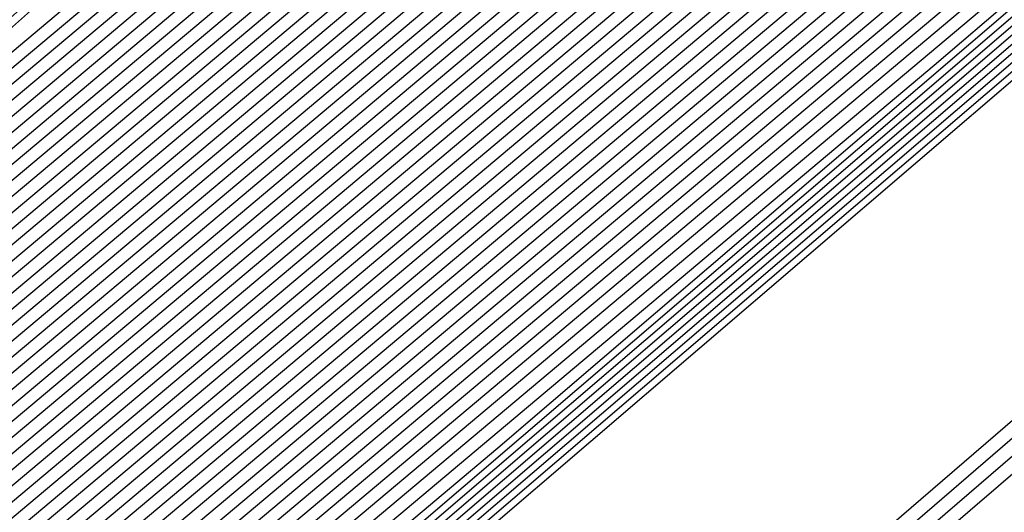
# Model space of a CAD drawing. Extents: x 3249832 to 3255657, y 13789405 to 13793316.
# Tile 692 of 1056: x 3253204.447 to 3253204.705, y 13791253.771 to 13791253.9. Entities that reach past the tile are written whole.
import ezdxf

# ---------------------------------------------------------------- set-up
doc = ezdxf.new("R2010")
doc.units = 0
doc.header["$LTSCALE"] = 100
doc.header["$MEASUREMENT"] = 0
for name, color, linetype in [('GRATIO_03231_CON', 1, 'CONTINUOUS'), ('GRATIO_0323_ICON', 1, 'CONTINUOUS'), ('TARGETS_EAST', 7, 'CONTINUOUS')]:
    doc.layers.add(name, color=color, linetype=linetype)

# ---------------------------------------------------------------- blocks, each defined once
blk = doc.blocks.new('Gratio_032316_contours')
at = {"layer": 'GRATIO_03231_CON', "color": 5, "linetype": 'Continuous', "flags": 128}
for points in [[(3253293.64218, 13791330.71812), (3253275.28219, 13791314.65413), (3253259.64258, 13791301.03582), (3253250.8681, 13791293.46475), (3253247.60055, 13791290.71473), (3253247.10604, 13791290.35265), (3253246.68141, 13791289.99191), (3253243.74646, 13791287.43197), (3253235.75176, 13791280.51879), (3253221.41583, 13791268.17464), (3253204.52912, 13791253.62687), (3253190.15004, 13791241.1791), (3253182.07332, 13791234.06158)], [(3253293.45268, 13791330.55578), (3253275.16702, 13791314.55691), (3253259.59067, 13791300.99388), (3253250.85155, 13791293.45368), (3253247.59708, 13791290.71499), (3253247.10451, 13791290.35445), (3253246.66626, 13791289.98178), (3253243.6353, 13791287.33914), (3253235.37978, 13791280.20179), (3253220.57694, 13791267.4564), (3253203.14057, 13791252.4354), (3253188.29355, 13791239.58258), (3253179.954, 13791232.23346)], [(3253308.44452, 13791343.76579), (3253293.07368, 13791330.23112), (3253274.93669, 13791314.36246), (3253259.48684, 13791300.90999), (3253250.81847, 13791293.43152), (3253247.59013, 13791290.71551), (3253247.10144, 13791290.35804), (3253246.63595, 13791289.96152), (3253243.41298, 13791287.15349), (3253234.63582, 13791279.56777), (3253218.89917, 13791266.01993), (3253200.36346, 13791250.05246), (3253184.58057, 13791236.38955), (3253175.71733, 13791228.58423), (3253172.40047, 13791225.5046), (3253171.87167, 13791224.84758), (3253171.83099, 13791224.68776), (3253171.81192, 13791224.61054), (3253171.80631, 13791224.57903), (3253171.80709, 13791224.56196), (3253171.81141, 13791224.55077), (3253171.8175, 13791224.5425)], [(3253308.192, 13791343.54795), (3253292.88418, 13791330.06879), (3253274.82152, 13791314.26524), (3253259.43492, 13791300.86805), (3253250.80192, 13791293.42045), (3253247.58666, 13791290.71576), (3253247.09991, 13791290.35984), (3253246.63023, 13791289.95949), (3253243.37731, 13791287.12548), (3253234.5186, 13791279.46953), (3253219.10173, 13791266.20888), (3253203.65505, 13791252.98282), (3253196.57706, 13791247.03615)], [(3253307.93948, 13791343.33011), (3253292.69468, 13791329.90645), (3253274.70635, 13791314.16802), (3253259.38301, 13791300.82611), (3253250.78538, 13791293.40937), (3253247.58319, 13791290.71602), (3253247.09838, 13791290.36164), (3253246.63006, 13791289.96223), (3253243.38596, 13791287.13554), (3253234.55099, 13791279.49977), (3253219.17525, 13791266.27429), (3253203.76972, 13791253.08339), (3253196.71057, 13791247.15255)], [(3253307.68696, 13791343.11228), (3253292.50518, 13791329.74412), (3253274.59119, 13791314.0708), (3253259.33109, 13791300.78416), (3253250.76884, 13791293.3983), (3253247.57972, 13791290.71628), (3253247.09685, 13791290.36343), (3253246.62988, 13791289.96496), (3253243.39462, 13791287.1456), (3253234.58339, 13791279.53), (3253219.24877, 13791266.33971), (3253203.88439, 13791253.18397), (3253196.84408, 13791247.26894)], [(3253307.18192, 13791342.67661), (3253292.12619, 13791329.41946), (3253274.36086, 13791313.87636), (3253259.22726, 13791300.70028), (3253250.73575, 13791293.37615), (3253247.57277, 13791290.7168), (3253247.09378, 13791290.36703), (3253246.62953, 13791289.97042), (3253243.41193, 13791287.16573), (3253234.64818, 13791279.59048), (3253219.39582, 13791266.47055), (3253204.11372, 13791253.38512), (3253197.11109, 13791247.50173)], [(3253306.9294, 13791342.45877), (3253291.93669, 13791329.25712), (3253274.24569, 13791313.77914), (3253259.17535, 13791300.65833), (3253250.71921, 13791293.36507), (3253247.5693, 13791290.71706), (3253247.09225, 13791290.36882), (3253246.62935, 13791289.97315), (3253243.42058, 13791287.17579), (3253234.68057, 13791279.62072), (3253219.46933, 13791266.53596), (3253204.22838, 13791253.4857), (3253197.2446, 13791247.61813)], [(3253306.67688, 13791342.24094), (3253291.74719, 13791329.09479), (3253274.13052, 13791313.68192), (3253259.12343, 13791300.61639), (3253250.70267, 13791293.354), (3253247.56583, 13791290.71731), (3253247.09072, 13791290.37062), (3253246.62918, 13791289.97588), (3253243.42924, 13791287.18585), (3253234.71297, 13791279.65096), (3253219.54285, 13791266.60138), (3253204.34305, 13791253.58627), (3253197.37811, 13791247.73453)], [(3253306.42436, 13791342.0231), (3253291.55769, 13791328.93246), (3253274.01535, 13791313.58469), (3253259.07151, 13791300.57445), (3253250.68613, 13791293.34292), (3253247.56236, 13791290.71757), (3253247.08919, 13791290.37242), (3253246.629, 13791289.97862), (3253243.43789, 13791287.19591), (3253234.74536, 13791279.68119), (3253219.61637, 13791266.6668), (3253204.45771, 13791253.68685), (3253197.51162, 13791247.85092)], [(3253305.91932, 13791341.58743), (3253291.17869, 13791328.60779), (3253273.78502, 13791313.39025), (3253258.96768, 13791300.49056), (3253250.65304, 13791293.32077), (3253247.55541, 13791290.71809), (3253247.08612, 13791290.37601), (3253246.62865, 13791289.98408), (3253243.4552, 13791287.21604), (3253234.81015, 13791279.74167), (3253219.76341, 13791266.79763), (3253204.68704, 13791253.888), (3253197.77863, 13791248.08372)], [(3253305.6668, 13791341.36959), (3253290.98919, 13791328.44546), (3253273.66985, 13791313.29303), (3253258.91577, 13791300.44861), (3253250.6365, 13791293.30969), (3253247.55194, 13791290.71835), (3253247.08459, 13791290.37781), (3253246.62848, 13791289.98681), (3253243.46386, 13791287.2261), (3253234.84255, 13791279.77191), (3253219.83693, 13791266.86305), (3253204.80171, 13791253.98858), (3253197.91214, 13791248.20012)], [(3253305.41428, 13791341.15176), (3253290.79969, 13791328.28313), (3253273.55469, 13791313.19581), (3253258.86385, 13791300.40667), (3253250.61995, 13791293.29862), (3253247.54847, 13791290.71861), (3253247.08306, 13791290.3796), (3253246.6283, 13791289.98954), (3253243.47251, 13791287.23616), (3253234.87494, 13791279.80214), (3253219.91045, 13791266.92847), (3253204.91637, 13791254.08915), (3253198.04565, 13791248.31651)], [(3253305.16176, 13791340.93392), (3253290.6102, 13791328.1208), (3253273.43952, 13791313.09859), (3253258.81194, 13791300.36473), (3253250.60341, 13791293.28754), (3253247.545, 13791290.71886), (3253247.08152, 13791290.3814), (3253246.62812, 13791289.99227), (3253243.48117, 13791287.24622), (3253234.90734, 13791279.83238), (3253219.98397, 13791266.99388), (3253205.03104, 13791254.18973), (3253198.17916, 13791248.43291)], [(3253304.65672, 13791340.49825), (3253290.2312, 13791327.79613), (3253273.20919, 13791312.90414), (3253258.70811, 13791300.28084), (3253250.57033, 13791293.26539), (3253247.53805, 13791290.71938), (3253247.07846, 13791290.385), (3253246.62777, 13791289.99774), (3253243.49848, 13791287.26634), (3253234.97213, 13791279.89286), (3253220.13101, 13791267.12472), (3253205.26037, 13791254.39088), (3253198.44617, 13791248.6657)], [(3253304.4042, 13791340.28041), (3253290.0417, 13791327.6338), (3253273.09402, 13791312.80692), (3253258.65619, 13791300.2389), (3253250.55378, 13791293.25432), (3253247.53458, 13791290.71964), (3253247.07693, 13791290.38679), (3253246.6276, 13791290.00047), (3253243.50713, 13791287.2764), (3253235.00453, 13791279.9231), (3253220.20453, 13791267.19013), (3253205.37503, 13791254.49146), (3253198.57968, 13791248.7821)], [(3253304.15168, 13791340.06258), (3253289.8522, 13791327.47147), (3253272.97886, 13791312.7097), (3253258.60428, 13791300.19695), (3253250.53724, 13791293.24324), (3253247.53111, 13791290.7199), (3253247.07539, 13791290.38859), (3253246.62742, 13791290.0032), (3253243.51579, 13791287.28647), (3253235.03692, 13791279.95333), (3253220.27805, 13791267.25555), (3253205.4897, 13791254.59203), (3253198.71319, 13791248.8985)], [(3253303.89916, 13791339.84474), (3253289.6627, 13791327.30914), (3253272.86369, 13791312.61248), (3253258.55236, 13791300.15501), (3253250.5207, 13791293.23216), (3253247.52764, 13791290.72015), (3253247.07386, 13791290.39039), (3253246.62724, 13791290.00593), (3253243.52444, 13791287.29653), (3253235.06932, 13791279.98357), (3253220.35157, 13791267.32097), (3253205.60436, 13791254.69261), (3253198.8467, 13791249.01489)], [(3253303.39412, 13791339.40907), (3253289.2837, 13791326.98447), (3253272.63335, 13791312.41804), (3253258.44853, 13791300.07112), (3253250.48761, 13791293.21001), (3253247.52069, 13791290.72067), (3253247.0708, 13791290.39398), (3253246.62689, 13791290.0114), (3253243.54175, 13791287.31665), (3253235.13411, 13791280.04405), (3253220.49861, 13791267.4518), (3253205.83369, 13791254.89376), (3253199.11371, 13791249.24769)], [(3253303.1416, 13791339.19123), (3253289.09421, 13791326.82214), (3253272.51819, 13791312.32081), (3253258.39661, 13791300.02918), (3253250.47107, 13791293.19894), (3253247.51722, 13791290.72093), (3253247.06927, 13791290.39578), (3253246.62672, 13791290.01413), (3253243.55041, 13791287.32671), (3253235.1665, 13791280.07429), (3253220.57213, 13791267.51722), (3253205.94836, 13791254.99434), (3253199.24722, 13791249.36409)], [(3253302.88908, 13791338.9734), (3253288.90471, 13791326.65981), (3253272.40302, 13791312.22359), (3253258.3447, 13791299.98724), (3253250.45453, 13791293.18786), (3253247.51375, 13791290.72119), (3253247.06773, 13791290.39757), (3253246.62654, 13791290.01686), (3253243.55907, 13791287.33677), (3253235.1989, 13791280.10452), (3253220.64565, 13791267.58263), (3253206.06302, 13791255.09491), (3253199.38073, 13791249.48048)], [(3253302.63656, 13791338.75556), (3253288.71521, 13791326.49747), (3253272.28786, 13791312.12637), (3253258.29278, 13791299.94529), (3253250.43798, 13791293.17679), (3253247.51028, 13791290.72145), (3253247.0662, 13791290.39937), (3253246.62637, 13791290.01959), (3253243.56772, 13791287.34683), (3253235.23129, 13791280.13476), (3253220.71917, 13791267.64805), (3253206.17769, 13791255.19549), (3253199.51423, 13791249.59688)], [(3253302.13153, 13791338.31989), (3253288.33621, 13791326.17281), (3253272.05752, 13791311.93193), (3253258.18895, 13791299.8614), (3253250.4049, 13791293.15464), (3253247.50334, 13791290.72196), (3253247.06314, 13791290.40297), (3253246.62601, 13791290.02505), (3253243.58503, 13791287.36696), (3253235.29608, 13791280.19524), (3253220.86621, 13791267.77889), (3253206.40702, 13791255.39664), (3253199.78125, 13791249.82967)], [(3253301.879, 13791338.10206), (3253288.14671, 13791326.01048), (3253271.94236, 13791311.83471), (3253258.13704, 13791299.81946), (3253250.38836, 13791293.14356), (3253247.49986, 13791290.72222), (3253247.0616, 13791290.40476), (3253246.62584, 13791290.02779), (3253243.59369, 13791287.37702), (3253235.32848, 13791280.22547), (3253220.93973, 13791267.8443), (3253206.52168, 13791255.49722), (3253199.91476, 13791249.94607)], [(3253301.62648, 13791337.88422), (3253287.95721, 13791325.84815), (3253271.82719, 13791311.73748), (3253258.08512, 13791299.77752), (3253250.37181, 13791293.13248), (3253247.49639, 13791290.72248), (3253247.06007, 13791290.40656), (3253246.62566, 13791290.03052), (3253243.60234, 13791287.38708), (3253235.36087, 13791280.25571), (3253221.01325, 13791267.90972), (3253206.63635, 13791255.59779), (3253200.04827, 13791250.06247)], [(3253301.37397, 13791337.66638), (3253287.76771, 13791325.68581), (3253271.71202, 13791311.64027), (3253258.03321, 13791299.73557), (3253250.35527, 13791293.12141), (3253247.49292, 13791290.72274), (3253247.05854, 13791290.40836), (3253246.62549, 13791290.03325), (3253243.611, 13791287.39714), (3253235.39327, 13791280.28595), (3253221.08677, 13791267.97514), (3253206.75101, 13791255.69837), (3253200.18178, 13791250.17887)], [(3253300.86893, 13791337.23071), (3253287.38872, 13791325.36115), (3253271.48169, 13791311.44582), (3253257.92938, 13791299.65169), (3253250.32219, 13791293.09926), (3253247.48598, 13791290.72325), (3253247.05547, 13791290.41195), (3253246.62514, 13791290.03871), (3253243.62831, 13791287.41727), (3253235.45806, 13791280.34643), (3253221.23381, 13791268.10597), (3253206.98034, 13791255.89952), (3253200.44879, 13791250.41166)], [(3253300.61641, 13791337.01288), (3253287.19922, 13791325.19882), (3253271.36652, 13791311.3486), (3253257.87746, 13791299.60974), (3253250.30564, 13791293.08818), (3253247.4825, 13791290.72351), (3253247.05394, 13791290.41375), (3253246.62496, 13791290.04144), (3253243.63696, 13791287.42733), (3253235.49045, 13791280.37666), (3253221.30733, 13791268.17139), (3253207.09501, 13791256.0001), (3253200.5823, 13791250.52806)], [(3253300.36389, 13791336.79504), (3253287.00972, 13791325.03648), (3253271.25136, 13791311.25138), (3253257.82555, 13791299.5678), (3253250.2891, 13791293.07711), (3253247.47903, 13791290.72377), (3253247.05241, 13791290.41554), (3253246.62478, 13791290.04418), (3253243.64562, 13791287.43739), (3253235.52285, 13791280.4069), (3253221.38085, 13791268.2368), (3253207.20967, 13791256.10068), (3253200.71581, 13791250.64445)], [(3253300.11137, 13791336.57721), (3253286.82022, 13791324.87415), (3253271.13619, 13791311.15416), (3253257.77363, 13791299.52586), (3253250.27256, 13791293.06603), (3253247.47556, 13791290.72403), (3253247.05088, 13791290.41734), (3253246.62461, 13791290.04691), (3253243.65427, 13791287.44745), (3253235.55525, 13791280.43714), (3253221.45437, 13791268.30222), (3253207.32434, 13791256.20125), (3253200.84931, 13791250.76085)], [(3253299.60633, 13791336.14153), (3253286.44122, 13791324.54949), (3253270.90586, 13791310.95971), (3253257.6698, 13791299.44197), (3253250.23947, 13791293.04388), (3253247.46862, 13791290.72454), (3253247.04781, 13791290.42093), (3253246.62426, 13791290.05237), (3253243.67158, 13791287.46757), (3253235.62004, 13791280.49761), (3253221.60141, 13791268.43306), (3253207.55367, 13791256.4024), (3253201.11633, 13791250.99364)], [(3253299.35381, 13791335.9237), (3253286.25172, 13791324.38716), (3253270.79069, 13791310.86249), (3253257.61789, 13791299.40003), (3253250.22293, 13791293.0328), (3253247.46514, 13791290.7248), (3253247.04628, 13791290.42273), (3253246.62408, 13791290.0551), (3253243.68024, 13791287.47763), (3253235.65243, 13791280.52785), (3253221.67493, 13791268.49847), (3253207.66834, 13791256.50298), (3253201.24984, 13791251.11004)], [(3253299.10129, 13791335.70586), (3253286.06223, 13791324.22482), (3253270.67552, 13791310.76527), (3253257.56597, 13791299.35808), (3253250.20639, 13791293.02173), (3253247.46167, 13791290.72506), (3253247.04475, 13791290.42453), (3253246.62391, 13791290.05783), (3253243.68889, 13791287.4877), (3253235.68483, 13791280.55809), (3253221.74845, 13791268.56389), (3253207.783, 13791256.60355), (3253201.38335, 13791251.22644)], [(3253298.84877, 13791335.48803), (3253285.87273, 13791324.06249), (3253270.56035, 13791310.66805), (3253257.51405, 13791299.31614), (3253250.18984, 13791293.01065), (3253247.4582, 13791290.72532), (3253247.04322, 13791290.42633), (3253246.62373, 13791290.06056), (3253243.69755, 13791287.49776), (3253235.71722, 13791280.58833), (3253221.82197, 13791268.62931), (3253207.89767, 13791256.70413), (3253201.51686, 13791251.34284)], [(3253298.34373, 13791335.05235), (3253285.49373, 13791323.73782), (3253270.33006, 13791310.47357), (3253257.41034, 13791299.23211), (3253250.15702, 13791292.9882), (3253247.45165, 13791290.72536), (3253247.04061, 13791290.42937), (3253246.62378, 13791290.06555), (3253243.71512, 13791287.51757), (3253235.78213, 13791280.64867), (3253221.96904, 13791268.7601), (3253208.127, 13791256.90528), (3253201.78387, 13791251.57563)], [(3253298.09121, 13791334.83452), (3253285.30424, 13791323.57548), (3253270.21493, 13791310.37629), (3253257.35856, 13791299.19), (3253250.14077, 13791292.97675), (3253247.44864, 13791290.72505), (3253247.03961, 13791290.4305), (3253246.62406, 13791290.06771), (3253243.72406, 13791287.52727), (3253235.81466, 13791280.67874), (3253222.0426, 13791268.82547), (3253208.24167, 13791257.00585), (3253201.91738, 13791251.69203)], [(3253297.83869, 13791334.61668), (3253285.11475, 13791323.41314), (3253270.09981, 13791310.27902), (3253257.30679, 13791299.14788), (3253250.12455, 13791292.96527), (3253247.44567, 13791290.72468), (3253247.03867, 13791290.43158), (3253246.62439, 13791290.06982), (3253243.73305, 13791287.53693), (3253235.8472, 13791280.70879), (3253222.11616, 13791268.89083), (3253208.35634, 13791257.10642), (3253202.05089, 13791251.80842)], [(3253222.18973, 13791268.9562), (3253208.47101, 13791257.20698), (3253202.18439, 13791251.92482), (3253202.18439, 13791251.92482), (3253208.30778, 13791257.39414), (3253221.8874, 13791269.30278)], [(3253222.33685, 13791269.08692), (3253208.70035, 13791257.40813), (3253202.45141, 13791252.15761), (3253202.45141, 13791252.15761), (3253208.5381, 13791257.59416), (3253222.03635, 13791269.43142)], [(3253222.41042, 13791269.15229), (3253208.81502, 13791257.50869), (3253202.58492, 13791252.27401), (3253202.58492, 13791252.27401), (3253208.65326, 13791257.69417), (3253222.11082, 13791269.49575)], [(3253222.48398, 13791269.21765), (3253208.92969, 13791257.60926), (3253202.71843, 13791252.39041), (3253202.71843, 13791252.39041), (3253208.76842, 13791257.79418), (3253222.18529, 13791269.56007)], [(3253222.55754, 13791269.28301), (3253209.04436, 13791257.70983), (3253202.85194, 13791252.50681), (3253202.85193, 13791252.50681), (3253208.88358, 13791257.89419), (3253222.25977, 13791269.62439)], [(3253222.70467, 13791269.41374), (3253209.2737, 13791257.91097), (3253203.11895, 13791252.7396), (3253203.11895, 13791252.7396), (3253209.1139, 13791258.0942), (3253222.40871, 13791269.75304)], [(3253222.77823, 13791269.4791), (3253209.38837, 13791258.01154), (3253203.25246, 13791252.856), (3253203.25246, 13791252.856), (3253209.22906, 13791258.19421), (3253222.48319, 13791269.81736)], [(3253222.8518, 13791269.54447), (3253209.50304, 13791258.11211), (3253203.38597, 13791252.97239), (3253203.38597, 13791252.97239), (3253209.34422, 13791258.29422), (3253222.55766, 13791269.88168)], [(3253222.92536, 13791269.60983), (3253209.61771, 13791258.21268), (3253203.51947, 13791253.08879), (3253203.51947, 13791253.08879), (3253209.45938, 13791258.39423), (3253222.63214, 13791269.946)], [(3253294.55593, 13791331.78482), (3253282.65133, 13791321.30274), (3253268.6032, 13791309.01445), (3253256.6338, 13791298.60027), (3253249.91373, 13791292.81609), (3253247.40711, 13791290.71997), (3253247.02638, 13791290.44557), (3253246.62867, 13791290.09727), (3253243.8498, 13791287.66252), (3253236.27025, 13791281.09954), (3253223.07249, 13791269.74056), (3253209.84706, 13791258.41382), (3253203.78649, 13791253.32159), (3253203.78649, 13791253.32159), (3253209.68971, 13791258.59423), (3253222.78114, 13791270.07458), (3253235.89161, 13791281.53353), (3253243.79641, 13791288.43297), (3253249.04881, 13791292.99861), (3253256.14655, 13791299.14707), (3253268.13516, 13791309.52901), (3253282.25127, 13791321.73092), (3253294.2793, 13791332.07331)], [(3253294.30341, 13791331.56698), (3253282.46184, 13791321.1404), (3253268.48808, 13791308.91717), (3253256.58203, 13791298.55815), (3253249.89752, 13791292.80461), (3253247.40414, 13791290.71961), (3253247.02543, 13791290.44664), (3253246.629, 13791290.09938), (3253243.85878, 13791287.67218), (3253236.30279, 13791281.1296), (3253223.14605, 13791269.80592), (3253209.96173, 13791258.51439), (3253203.92, 13791253.43798), (3253203.92, 13791253.43798), (3253209.80487, 13791258.69424), (3253222.85565, 13791270.13885), (3253235.92547, 13791281.56208), (3253243.80512, 13791288.43921), (3253249.03601, 13791292.98573), (3253256.09723, 13791299.1022), (3253268.02248, 13791309.42905), (3253282.06389, 13791321.56632), (3253294.02824, 13791331.85395)], [(3253294.05089, 13791331.34915), (3253282.27235, 13791320.97806), (3253268.37296, 13791308.8199), (3253256.53026, 13791298.51602), (3253249.8813, 13791292.79314), (3253247.40117, 13791290.71925), (3253247.02448, 13791290.44772), (3253246.62933, 13791290.10149), (3253243.86776, 13791287.68184), (3253236.33533, 13791281.15966), (3253223.21961, 13791269.87129), (3253210.0764, 13791258.61496), (3253204.05351, 13791253.55438), (3253204.05351, 13791253.55438), (3253209.92004, 13791258.79424), (3253222.93017, 13791270.20313), (3253235.95934, 13791281.59062), (3253243.81382, 13791288.44544), (3253249.02321, 13791292.97286), (3253256.04791, 13791299.05733), (3253267.90979, 13791309.32909), (3253281.87651, 13791321.40172), (3253293.77719, 13791331.63458)], [(3253293.79837, 13791331.13131), (3253282.08285, 13791320.81572), (3253268.25784, 13791308.72262), (3253256.47849, 13791298.4739), (3253249.86508, 13791292.78166), (3253247.39821, 13791290.71889), (3253247.02354, 13791290.4488), (3253246.62966, 13791290.1036), (3253243.87675, 13791287.6915), (3253236.36787, 13791281.18972), (3253223.29318, 13791269.93665), (3253210.19107, 13791258.71553), (3253204.18702, 13791253.67078), (3253204.18701, 13791253.67078), (3253210.0352, 13791258.89424), (3253223.00468, 13791270.26741), (3253235.9932, 13791281.61917), (3253243.82253, 13791288.45167), (3253249.01041, 13791292.95999), (3253255.9986, 13791299.01245), (3253267.79711, 13791309.22914), (3253281.68913, 13791321.23712), (3253293.52613, 13791331.41522)]]:
    blk.add_lwpolyline(points, dxfattribs=at)
at = {"layer": 'GRATIO_0323_ICON', "color": 7, "linetype": 'Continuous', "flags": 128}
for points in [[(3253293.26318, 13791330.39345), (3253275.05185, 13791314.45969), (3253259.53875, 13791300.95194), (3253250.83501, 13791293.4426), (3253247.59361, 13791290.71525), (3253247.10298, 13791290.35624), (3253246.6511, 13791289.97165), (3253243.52414, 13791287.24631), (3253235.0078, 13791279.88478), (3253219.73806, 13791266.73817), (3253201.75202, 13791251.24392), (3253186.43706, 13791237.98607), (3253177.83468, 13791230.40533)], [(3253307.43444, 13791342.89444), (3253292.31568, 13791329.58179), (3253274.47602, 13791313.97358), (3253259.27918, 13791300.74222), (3253250.7523, 13791293.38722), (3253247.57625, 13791290.71654), (3253247.09531, 13791290.36523), (3253246.62971, 13791289.96769), (3253243.40327, 13791287.15567), (3253234.61578, 13791279.56024), (3253219.3223, 13791266.40513), (3253203.99905, 13791253.28454), (3253196.97759, 13791247.38534)], [(3253306.17184, 13791341.80526), (3253291.36819, 13791328.77013), (3253273.90019, 13791313.48747), (3253259.0196, 13791300.5325), (3253250.66958, 13791293.33184), (3253247.55889, 13791290.71783), (3253247.08765, 13791290.37421), (3253246.62883, 13791289.98135), (3253243.44655, 13791287.20597), (3253234.77776, 13791279.71143), (3253219.68989, 13791266.73221), (3253204.57238, 13791253.78743), (3253197.64512, 13791247.96732)], [(3253304.90924, 13791340.71608), (3253290.4207, 13791327.95847), (3253273.32436, 13791313.00136), (3253258.76002, 13791300.32278), (3253250.58687, 13791293.27647), (3253247.54153, 13791290.71912), (3253247.07999, 13791290.3832), (3253246.62795, 13791289.99501), (3253243.48982, 13791287.25628), (3253234.93973, 13791279.86262), (3253220.05749, 13791267.0593), (3253205.1457, 13791254.2903), (3253198.31267, 13791248.54931)], [(3253303.64664, 13791339.62691), (3253289.4732, 13791327.1468), (3253272.74852, 13791312.51526), (3253258.50045, 13791300.11307), (3253250.50416, 13791293.22109), (3253247.52417, 13791290.72041), (3253247.07233, 13791290.39218), (3253246.62707, 13791290.00866), (3253243.5331, 13791287.30659), (3253235.10171, 13791280.01381), (3253220.42509, 13791267.38638), (3253205.71903, 13791254.79319), (3253198.9802, 13791249.13129)], [(3253302.38404, 13791338.53773), (3253288.52571, 13791326.33514), (3253272.17269, 13791312.02915), (3253258.24087, 13791299.90335), (3253250.42144, 13791293.16571), (3253247.50681, 13791290.7217), (3253247.06467, 13791290.40117), (3253246.62619, 13791290.02232), (3253243.57638, 13791287.3569), (3253235.26369, 13791280.165), (3253220.79269, 13791267.71347), (3253206.29235, 13791255.29606), (3253199.64775, 13791249.71328)], [(3253301.12145, 13791337.44855), (3253287.57822, 13791325.52348), (3253271.59685, 13791311.54304), (3253257.98129, 13791299.69363), (3253250.33873, 13791293.11033), (3253247.48945, 13791290.723), (3253247.05701, 13791290.41015), (3253246.62531, 13791290.03598), (3253243.61965, 13791287.4072), (3253235.42566, 13791280.31619), (3253221.16029, 13791268.04055), (3253206.86568, 13791255.79895), (3253200.31528, 13791250.29526)], [(3253299.85885, 13791336.35937), (3253286.63072, 13791324.71182), (3253271.02102, 13791311.05694), (3253257.72172, 13791299.48391), (3253250.25601, 13791293.05496), (3253247.47209, 13791290.72429), (3253247.04935, 13791290.41914), (3253246.62443, 13791290.04964), (3253243.66293, 13791287.45751), (3253235.58764, 13791280.46738), (3253221.52789, 13791268.36764), (3253207.439, 13791256.30182), (3253200.98282, 13791250.87725)], [(3253298.59625, 13791335.27019), (3253285.68323, 13791323.90016), (3253270.44519, 13791310.57083), (3253257.46214, 13791299.2742), (3253250.1733, 13791292.99958), (3253247.45473, 13791290.72558), (3253247.04168, 13791290.42812), (3253246.62355, 13791290.0633), (3253243.7062, 13791287.50782), (3253235.74962, 13791280.61857), (3253221.89549, 13791268.69472), (3253208.01233, 13791256.80471), (3253201.65036, 13791251.45923)], [(3253222.26329, 13791269.02156), (3253208.58568, 13791257.30755), (3253202.3179, 13791252.04122), (3253202.3179, 13791252.04122), (3253208.42294, 13791257.49415), (3253221.96187, 13791269.36711)], [(3253222.63111, 13791269.34838), (3253209.15903, 13791257.8104), (3253202.98544, 13791252.6232), (3253202.98544, 13791252.6232), (3253208.99874, 13791257.99419), (3253222.33424, 13791269.68871)], [(3253294.80845, 13791332.00265), (3253282.84083, 13791321.46507), (3253268.71833, 13791309.11172), (3253256.68557, 13791298.6424), (3253249.92995, 13791292.82756), (3253247.41007, 13791290.72034), (3253247.02732, 13791290.44449), (3253246.62834, 13791290.09516), (3253243.84082, 13791287.65286), (3253236.2377, 13791281.06949), (3253222.99892, 13791269.67519), (3253209.73238, 13791258.31325), (3253203.65298, 13791253.20519), (3253203.65298, 13791253.20519), (3253209.57454, 13791258.49423), (3253222.70663, 13791270.0103), (3253235.85774, 13791281.50498), (3253243.7877, 13791288.42674), (3253249.0616, 13791293.01148), (3253256.19586, 13791299.19195), (3253268.24784, 13791309.62896), (3253282.43865, 13791321.89552), (3253294.53035, 13791332.29267)], [(3253281.89336, 13791320.65338), (3253268.14271, 13791308.62535), (3253256.42672, 13791298.43178), (3253249.84887, 13791292.77018), (3253247.39524, 13791290.71852), (3253247.02259, 13791290.44987), (3253246.62999, 13791290.10571), (3253243.88573, 13791287.70117), (3253236.40041, 13791281.21978), (3253223.36674, 13791270.00201), (3253210.30574, 13791258.8161), (3253204.32052, 13791253.78717), (3253204.32052, 13791253.78717), (3253210.15034, 13791258.99428), (3253223.07895, 13791270.33195), (3253236.02626, 13791281.64861), (3253243.48442, 13791288.1609), (3253246.23466, 13791290.5583), (3253246.63045, 13791290.89848), (3253246.97808, 13791291.1952), (3253249.39501, 13791293.28637), (3253255.95153, 13791298.96595), (3253267.68509, 13791309.1287), (3253281.50184, 13791321.07246)]]:
    blk.add_lwpolyline(points, dxfattribs=at)

msp = doc.modelspace()

# ---------------------------------------------------------------- block references
at = {"layer": 'TARGETS_EAST'}
msp.add_blockref('Gratio_032316_contours', (0, 0), dxfattribs=at)

doc.saveas('drawing.dxf')
